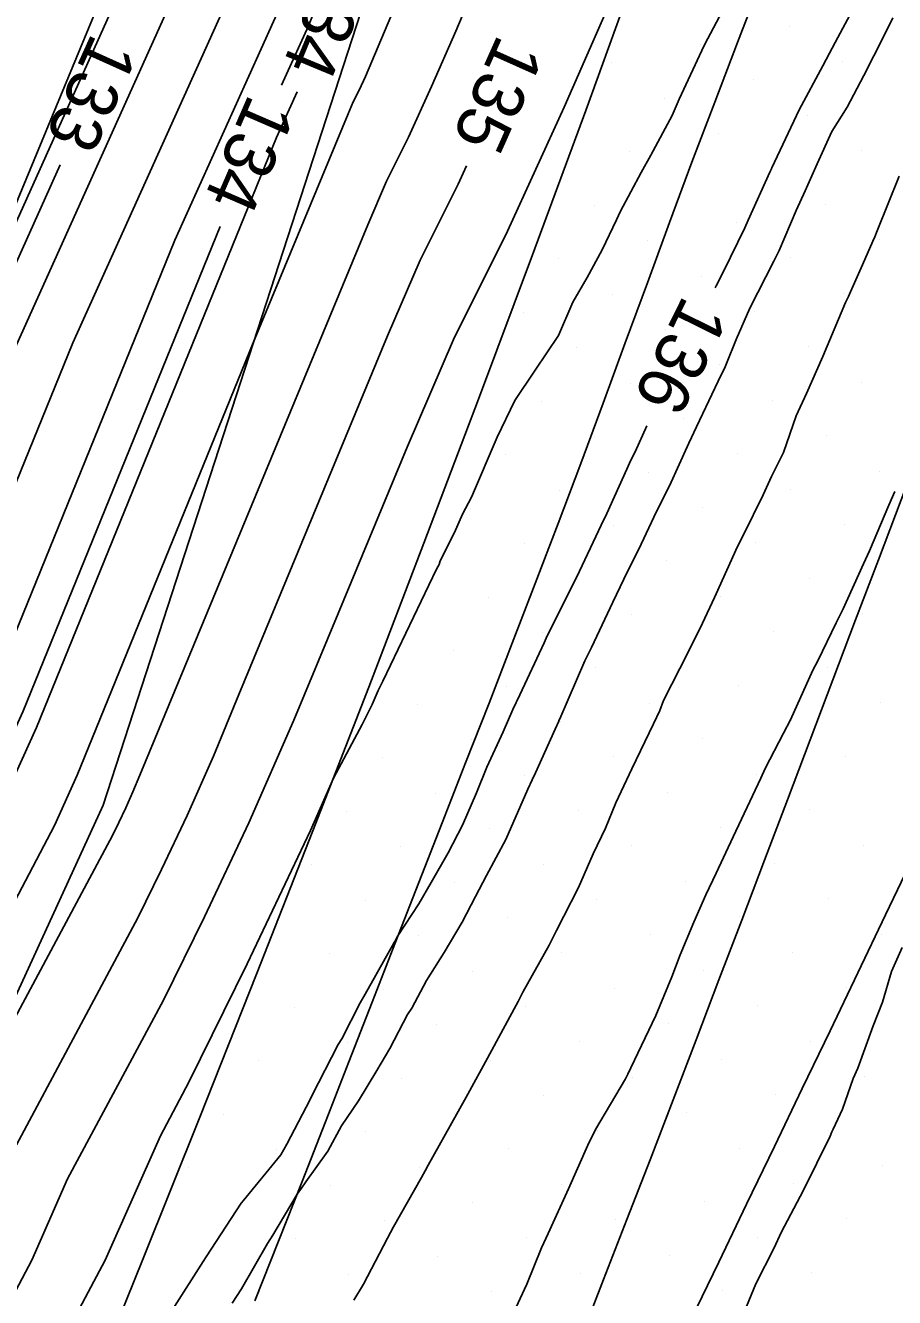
# Model space of a CAD drawing. Extents: x 2354170 to 2357230, y 866100 to 868290.
# Drawn here: x 2355242.66 to 2355276.5, y 866360.82 to 866410.37 of the extents above; entities that cross this region are included whole.
import ezdxf

# ---------------------------------------------------------------- set-up
doc = ezdxf.new("R2010")
doc.units = 0
for name, color, linetype in [('Default', 7, 'Continuous'), ('DTM Contours Major', 7, 'Continuous'), ('DTM Contours Major Text', 7, 'Continuous'), ('DTM Contours Minor', 7, 'Continuous'), ('DTM Contours Minor Text', 7, 'Continuous'), ('Exist DTM Breakline', 7, 'Continuous'), ('Exist DTM Scan Elevation Point', 7, 'Continuous'), ('Exist Roads EOP', 7, 'Continuous'), ('PH Exist DTM Breakline', 7, 'Continuous')]:
    doc.layers.add(name, color=color, linetype=linetype)

msp = doc.modelspace()

# ---------------------------------------------------------------- linework, layer by layer
at = {"layer": 'Default'}
for points in [[(2355191.499, 866299.8), (2355194.3, 866304.328), (2355196.889, 866310.002), (2355199.974, 866314.981), (2355202.29, 866320.553), (2355204.427, 866324.456), (2355206.063, 866330.003), (2355209.974, 866335.409), (2355211.797, 866339.401), (2355213.512, 866346.491), (2355221.537, 866354.768), (2355222.975, 866357.505), (2355230.701, 866372.146), (2355231.769, 866374.181), (2355238.322, 866388.575), (2355240.533, 866394.009), (2355250.162, 866415.374), (2355252.053, 866420.135), (2355254.413, 866426.352), (2355262.121, 866446.655), (2355264.794, 866454.48), (2355265.461, 866456.693), (2355266.805, 866460.625), (2355273.433, 866482.8)], [(2355190.844, 866286.344), (2355193.672, 866291.617), (2355196.759, 866299.104), (2355201.731, 866307.143), (2355204.812, 866313.534), (2355208.326, 866321.988), (2355212.125, 866328.925), (2355213.154, 866331.059), (2355216.287, 866337.919), (2355217.422, 866342.611), (2355222.733, 866348.088), (2355228.658, 866359.37), (2355233.375, 866368.308), (2355237.776, 866376.692), (2355241.498, 866384.869), (2355248.469, 866402.004), (2355252.795, 866411.603), (2355257.385, 866423.159), (2355258.204, 866425.317), (2355260.879, 866432.362), (2355268.147, 866453.642), (2355268.327, 866454.238), (2355272.099, 866465.271)], [(2355239.738, 866367.034), (2355246.043, 866378.812), (2355246.292, 866379.318), (2355246.562, 866379.888), (2355246.836, 866380.511), (2355247.104, 866381.16), (2355255.988, 866402.603), (2355256.721, 866404.306), (2355257.577, 866406.02), (2355258.474, 866407.983), (2355259.416, 866410.14), (2355263.187, 866419.08), (2355264.308, 866421.611), (2355265.412, 866424.388), (2355266.627, 866427.342), (2355267.884, 866430.501), (2355272.285, 866442.936), (2355273.583, 866445.882), (2355274.958, 866449.168), (2355276.532, 866452.746), (2355278.326, 866456.782), (2355279.655, 866460.478), (2355281.483, 866464.496)], [(2355190.29, 866290.14), (2355194.129, 866299.452), (2355200.313, 866309.451), (2355200.907, 866310.684), (2355205.308, 866321.271), (2355210.065, 866329.957), (2355210.108, 866330.047), (2355214.042, 866338.66), (2355215.467, 866344.551), (2355222.135, 866351.428), (2355225.816, 866358.437), (2355232.038, 866370.227), (2355234.772, 866375.436), (2355239.91, 866386.722), (2355244.501, 866398.007), (2355251.479, 866413.489), (2355254.719, 866421.647), (2355256.309, 866425.835), (2355261.5, 866439.509), (2355266.47, 866454.061), (2355266.894, 866455.466), (2355269.452, 866462.948)], [(2355223.928, 866341.408), (2355234.34, 866361.234), (2355236.048, 866364.471), (2355243.782, 866379.203), (2355244.675, 866381.163), (2355251.525, 866398.001), (2355255.225, 866406.931), (2355255.422, 866407.39), (2355255.653, 866407.851), (2355255.894, 866408.38), (2355256.148, 866408.961), (2355261.655, 866422.016), (2355262.197, 866423.24), (2355262.731, 866424.584), (2355263.319, 866426.013), (2355263.927, 866427.541), (2355271.003, 866447.534), (2355271.727, 866449.177), (2355272.494, 866451.01), (2355273.371, 866453.005), (2355274.372, 866455.256), (2355277.167, 866463.031)], [(2355241.38, 866359.416), (2355242.9, 866362.281), (2355244.299, 866365.437), (2355248.031, 866372.408), (2355249.628, 866375.652), (2355251.356, 866379.306), (2355253.113, 866383.302), (2355254.83, 866387.467), (2355257.515, 866393.947), (2355259.32, 866398.138), (2355261.426, 866402.357), (2355263.634, 866407.189), (2355265.953, 866412.498)], [(2355269.517, 866400.153), (2355269.549, 866400.226), (2355269.835, 866400.784), (2355270.671, 866402.481), (2355270.801, 866402.785), (2355271.646, 866404.651), (2355271.706, 866404.78), (2355271.711, 866404.791), (2355271.723, 866404.815), (2355272.787, 866407.077), (2355273.709, 866408.789), (2355273.971, 866409.291), (2355274.296, 866409.9), (2355275.15, 866411.509)], [(2355199.927, 866323.11), (2355199.974, 866323.23), (2355201.971, 866330.003), (2355207.193, 866337.223), (2355209.001, 866340.003), (2355209.974, 866341.886), (2355211.557, 866348.431), (2355217.719, 866354.786), (2355219.548, 866357.353), (2355220.076, 866358.171), (2355227.928, 866373.051), (2355228.294, 866374.417), (2355236.246, 866389.93), (2355236.481, 866390.29), (2355236.571, 866390.686), (2355238.576, 866394.476), (2355245.955, 866410.847)], [(2355243.426, 866357.873), (2355245.761, 866362.274), (2355247.91, 866367.123), (2355249.024, 866369.206), (2355251.296, 866373.819), (2355253.753, 866379.016), (2355254.648, 866381.049), (2355255.771, 866383.142), (2355256.157, 866383.917), (2355256.388, 866384.47), (2355256.568, 866384.83), (2355258.669, 866389.189), (2355258.763, 866389.376), (2355258.812, 866389.519), (2355259.363, 866390.616), (2355259.679, 866391.33), (2355260.021, 866391.993), (2355261.029, 866394.335), (2355261.71, 866395.765), (2355262.502, 866396.94), (2355263.415, 866398.289), (2355263.971, 866399.59), (2355264.535, 866400.546), (2355265.112, 866401.626), (2355265.668, 866402.794), (2355265.827, 866403.132), (2355266.637, 866404.642), (2355267.005, 866405.311), (2355267.843, 866406.862), (2355268.114, 866407.49), (2355268.996, 866409.395), (2355269.116, 866409.633), (2355269.79, 866410.907)], [(2355209.531, 866318.342), (2355211.345, 866322.706), (2355214.185, 866327.893), (2355216.2, 866332.071), (2355218.532, 866337.178), (2355219.377, 866340.671), (2355223.331, 866344.748), (2355231.499, 866360.302), (2355234.712, 866366.39), (2355240.779, 866377.948), (2355243.086, 866383.016), (2355252.437, 866406.002), (2355253.237, 866407.776)], [(2355238.772, 866359.68), (2355239.335, 866360.958), (2355240.04, 866362.287), (2355240.688, 866363.751), (2355247.037, 866375.61), (2355247.96, 866377.485), (2355248.959, 866379.597), (2355249.974, 866381.906), (2355250.967, 866384.314), (2355256.751, 866398.275), (2355258.021, 866401.222), (2355259.502, 866404.188), (2355259.826, 866404.897)], [(2355276.678, 866404.503), (2355275.83, 866402.366), (2355275.728, 866402.133), (2355275.66, 866401.971), (2355275.252, 866401.039), (2355274.788, 866399.989), (2355274.707, 866399.811), (2355274.595, 866399.573), (2355273.707, 866397.475), (2355273.075, 866396.032), (2355272.668, 866395.165), (2355272.176, 866393.732), (2355271.712, 866392.8), (2355271.383, 866392.079), (2355270.615, 866390.529), (2355270.381, 866390.071), (2355269.558, 866388.23), (2355269.487, 866388.085), (2355269.021, 866387.09), (2355268.46, 866385.959), (2355267.507, 866384.074), (2355267.361, 866383.688), (2355267.112, 866383.164), (2355266.272, 866381.411), (2355265.653, 866380.088), (2355265.24, 866379.096), (2355264.763, 866378.103), (2355264.199, 866376.787), (2355263.338, 866375.12), (2355263.05, 866374.55), (2355262.024, 866372.716), (2355261.838, 866372.354), (2355261.682, 866372.063), (2355260.655, 866370.139), (2355259.88, 866368.743), (2355259.443, 866367.943), (2355258.334, 866365.969), (2355258.222, 866365.754), (2355258.083, 866365.492), (2355256.992, 866363.57), (2355256.76, 866363.127), (2355255.822, 866361.346), (2355255.446, 866360.72)], [(2355248.373, 866360.327), (2355249.572, 866362.225), (2355249.687, 866362.405), (2355249.69, 866362.411), (2355251.059, 866364.498), (2355251.066, 866364.51), (2355251.133, 866364.584), (2355252.605, 866366.38), (2355252.83, 866366.793), (2355253.746, 866368.534), (2355253.813, 866368.671), (2355254.838, 866370.669), (2355254.975, 866370.9), (2355255.692, 866372.296), (2355255.882, 866372.641), (2355257.012, 866374.649), (2355257.04, 866374.69), (2355257.159, 866374.903), (2355257.971, 866376.156), (2355258.455, 866376.991), (2355259.119, 866378.146), (2355259.67, 866379.216), (2355260.223, 866380.472), (2355260.621, 866381.473), (2355261.264, 866382.86), (2355261.641, 866383.729), (2355261.912, 866384.295), (2355262.861, 866386.32), (2355262.977, 866386.589), (2355263.872, 866388.37), (2355264.081, 866388.796), (2355264.128, 866388.892), (2355265.076, 866390.907), (2355265.294, 866391.362), (2355266.078, 866393.08), (2355266.23, 866393.43), (2355266.402, 866393.76), (2355266.86, 866394.776)], [(2355276.517, 866392.213), (2355276.284, 866391.681), (2355275.532, 866389.902), (2355275.288, 866389.396), (2355274.498, 866387.649), (2355274.226, 866387.103), (2355273.51, 866385.615), (2355273.322, 866385.258), (2355272.445, 866383.322), (2355272.181, 866382.805), (2355271.465, 866381.421), (2355271.298, 866381.054), (2355270.546, 866379.453), (2355270.22, 866378.762), (2355269.56, 866377.354), (2355269.148, 866376.511), (2355268.686, 866375.435), (2355268.158, 866374.168), (2355267.824, 866373.314), (2355267.204, 866371.802), (2355266.232, 866369.768), (2355266.119, 866369.522), (2355266.025, 866369.339), (2355264.851, 866367.363), (2355264.558, 866366.752), (2355263.805, 866365.057), (2355263.013, 866363.314), (2355262.758, 866362.753), (2355262.179, 866361.34), (2355261.751, 866360.421)], [(2355276.797, 866374.448), (2355276.385, 866373.525), (2355276.029, 866372.319), (2355275.666, 866371.399), (2355275.076, 866369.757), (2355274.896, 866369.346), (2355274.476, 866368.151), (2355274.107, 866367.377), (2355274.056, 866367.268), (2355273.991, 866367.104), (2355272.96, 866364.995), (2355272.081, 866363.357), (2355271.816, 866362.755), (2355271.101, 866361.353), (2355270.733, 866360.474)]]:
    msp.add_lwpolyline(points, dxfattribs=at)
at = {"layer": 'DTM Contours Major'}
msp.add_lwpolyline([(2355238.772, 866359.68), (2355239.335, 866360.958), (2355240.04, 866362.287), (2355240.688, 866363.751), (2355247.037, 866375.61), (2355247.96, 866377.485), (2355248.959, 866379.597), (2355249.974, 866381.906), (2355250.967, 866384.314), (2355256.751, 866398.275), (2355258.021, 866401.222), (2355259.502, 866404.188), (2355259.826, 866404.897)], dxfattribs=at)
at = {"layer": 'DTM Contours Minor'}
for points in [[(2355252.632, 866408.036), (2355253.673, 866410.346), (2355259.162, 866424.167), (2355259.468, 866424.972), (2355260.465, 866427.598), (2355269.264, 866453.362), (2355269.282, 866453.42), (2355271.427, 866459.694), (2355273.851, 866466.435)], [(2355276.429, 866410.663), (2355276.088, 866409.956), (2355275.299, 866408.413), (2355274.657, 866407.178), (2355274.057, 866406.237), (2355273.494, 866404.977), (2355273.016, 866403.928), (2355272.671, 866403.166), (2355272.003, 866401.6), (2355271.798, 866401.184), (2355270.863, 866399.357), (2355270.337, 866398.141), (2355269.955, 866397.201), (2355269.879, 866397.011), (2355269.755, 866396.761), (2355268.783, 866394.738), (2355268.493, 866394.1), (2355267.735, 866392.434), (2355267.231, 866391.438), (2355266.633, 866390.165), (2355265.964, 866388.804), (2355265.525, 866387.901), (2355264.702, 866386.138), (2355264.442, 866385.62), (2355263.465, 866383.358), (2355263.433, 866383.29), (2355263.423, 866383.271), (2355263.285, 866382.951), (2355262.522, 866381.254), (2355262.394, 866380.979), (2355262.218, 866380.619), (2355261.365, 866378.662), (2355260.608, 866377.256), (2355260.187, 866376.444), (2355259.665, 866375.44), (2355258.965, 866374.255), (2355258.273, 866373.173), (2355257.701, 866372.093), (2355257.539, 866371.846), (2355256.85, 866370.521), (2355256.338, 866369.661), (2355255.622, 866368.482), (2355254.97, 866367.513), (2355254.434, 866366.521), (2355253.574, 866365.321), (2355253.401, 866365.085), (2355253.235, 866364.843), (2355252.287, 866363.244), (2355252.076, 866362.923), (2355251.068, 866361.16), (2355250.711, 866360.595)], [(2355189.974, 866300.771), (2355194.187, 866310.002), (2355199.974, 866319.343), (2355200.278, 866320.075), (2355200.558, 866320.587), (2355203.335, 866330.003), (2355209.974, 866339.18), (2355210.3, 866339.895), (2355212.209, 866347.785), (2355220.907, 866356.755), (2355221.038, 866356.94), (2355221.077, 866356.999), (2355229.706, 866373.352), (2355229.733, 866373.451), (2355230.474, 866374.897), (2355237.263, 866389.81), (2355237.887, 866391.344), (2355244.014, 866404.938)], [(2355191.375, 866284.113), (2355195.927, 866292.601), (2355198.513, 866298.871), (2355202.676, 866305.604), (2355207.415, 866315.434), (2355210.339, 866322.467), (2355213.498, 866328.237), (2355215.185, 866331.734), (2355217.784, 866337.425), (2355218.725, 866341.317), (2355223.131, 866345.861), (2355230.552, 866359.991), (2355234.266, 866367.029), (2355239.778, 866377.529), (2355242.557, 866383.634), (2355250.245, 866402.532)]]:
    msp.add_lwpolyline(points, dxfattribs=at)
at = {"layer": 'Exist DTM Breakline'}
for points in [[(2355251.584, 866360.695), (2355252.508, 866363.017), (2355253.433, 866365.34), (2355254.347, 866367.667), (2355255.252, 866369.997), (2355256.157, 866372.328), (2355257.063, 866374.658), (2355257.973, 866376.986), (2355258.886, 866379.314), (2355259.798, 866381.641), (2355260.711, 866383.969), (2355261.611, 866386.301), (2355262.504, 866388.636), (2355263.396, 866390.972), (2355264.289, 866393.307), (2355265.159, 866395.65), (2355266.016, 866397.999), (2355266.874, 866400.347), (2355267.732, 866402.695), (2355268.606, 866405.037), (2355269.497, 866407.373), (2355270.387, 866409.709), (2355271.277, 866412.045)], [(2355268.566, 866359.952), (2355269.653, 866362.203), (2355270.739, 866364.455), (2355271.822, 866366.708), (2355272.905, 866368.961), (2355273.989, 866371.214), (2355275.071, 866373.468), (2355276.152, 866375.722), (2355277.232, 866377.977), (2355278.312, 866380.231), (2355279.392, 866382.486), (2355280.467, 866384.743), (2355281.541, 866387.001), (2355282.616, 866389.258), (2355283.691, 866391.515), (2355284.773, 866393.769), (2355285.855, 866396.023), (2355286.936, 866398.276), (2355288.018, 866400.53), (2355289.102, 866402.783), (2355290.186, 866405.036), (2355291.27, 866407.289), (2355292.354, 866409.541), (2355293.44, 866411.793)], [(2355264.265, 866359.194), (2355265.171, 866361.524), (2355266.077, 866363.853), (2355266.984, 866366.183), (2355267.877, 866368.518), (2355268.77, 866370.854), (2355269.663, 866373.189), (2355270.556, 866375.524), (2355271.442, 866377.861), (2355272.328, 866380.199), (2355273.214, 866382.537), (2355274.1, 866384.874), (2355274.986, 866387.212), (2355275.871, 866389.55), (2355276.756, 866391.888), (2355277.641, 866394.227), (2355278.521, 866396.567), (2355279.4, 866398.907), (2355280.279, 866401.247), (2355281.158, 866403.588), (2355282.024, 866405.933), (2355282.89, 866408.278), (2355283.756, 866410.623)]]:
    msp.add_lwpolyline(points, dxfattribs=at)
at = {"layer": 'Exist DTM Scan Elevation Point'}
for p, q in [((2355272.404, 866410.328), (2355272.404, 866410.328)), ((2355268.94, 866409.622), (2355268.94, 866409.622)), ((2355274.489, 866408.948), (2355274.489, 866408.948)), ((2355265.475, 866408.917), (2355265.475, 866408.917)), ((2355271.025, 866408.243), (2355271.025, 866408.243)), ((2355267.56, 866407.537), (2355267.56, 866407.537)), ((2355273.11, 866406.863), (2355273.11, 866406.863)), ((2355269.645, 866406.158), (2355269.645, 866406.158)), ((2355275.195, 866405.484), (2355275.195, 866405.484)), ((2355266.181, 866405.452), (2355266.181, 866405.452)), ((2355271.73, 866404.778), (2355271.73, 866404.778)), ((2355264.802, 866403.367), (2355264.802, 866403.367)), ((2355273.815, 866403.399), (2355273.815, 866403.399)), ((2355270.351, 866402.693), (2355270.351, 866402.693)), ((2355275.9, 866402.019), (2355275.9, 866402.019)), ((2355266.887, 866401.988), (2355266.887, 866401.988)), ((2355263.422, 866401.282), (2355263.422, 866401.282)), ((2355272.436, 866401.314), (2355272.436, 866401.314)), ((2355268.972, 866400.608), (2355268.972, 866400.608)), ((2355265.507, 866399.903), (2355265.507, 866399.903)), ((2355274.521, 866399.934), (2355274.521, 866399.934)), ((2355262.043, 866399.197), (2355262.043, 866399.197)), ((2355271.057, 866399.229), (2355271.057, 866399.229)), ((2355267.592, 866398.523), (2355267.592, 866398.523)), ((2355264.128, 866397.818), (2355264.128, 866397.818)), ((2355273.142, 866397.85), (2355273.142, 866397.85)), ((2355269.677, 866397.144), (2355269.677, 866397.144)), ((2355266.213, 866396.438), (2355266.213, 866396.438)), ((2355275.227, 866396.47), (2355275.227, 866396.47)), ((2355262.748, 866395.733), (2355262.748, 866395.733)), ((2355271.762, 866395.765), (2355271.762, 866395.765)), ((2355268.298, 866395.059), (2355268.298, 866395.059)), ((2355264.833, 866394.353), (2355264.833, 866394.353)), ((2355273.847, 866394.385), (2355273.847, 866394.385)), ((2355261.369, 866393.648), (2355261.369, 866393.648)), ((2355270.383, 866393.68), (2355270.383, 866393.68)), ((2355266.918, 866392.974), (2355266.918, 866392.974)), ((2355275.932, 866393.006), (2355275.932, 866393.006)), ((2355263.454, 866392.268), (2355263.454, 866392.268)), ((2355272.468, 866392.3), (2355272.468, 866392.3)), ((2355269.003, 866391.595), (2355269.003, 866391.595)), ((2355259.989, 866391.563), (2355259.989, 866391.563)), ((2355265.539, 866390.889), (2355265.539, 866390.889)), ((2355274.553, 866390.921), (2355274.553, 866390.921)), ((2355262.074, 866390.183), (2355262.074, 866390.183)), ((2355271.088, 866390.215), (2355271.088, 866390.215)), ((2355258.61, 866389.478), (2355258.61, 866389.478)), ((2355267.624, 866389.51), (2355267.624, 866389.51)), ((2355264.159, 866388.804), (2355264.159, 866388.804)), ((2355273.173, 866388.836), (2355273.173, 866388.836)), ((2355269.709, 866388.13), (2355269.709, 866388.13)), ((2355260.695, 866388.098), (2355260.695, 866388.098)), ((2355266.244, 866387.425), (2355266.244, 866387.425)), ((2355275.258, 866387.456), (2355275.258, 866387.456)), ((2355262.78, 866386.719), (2355262.78, 866386.719)), ((2355271.794, 866386.751), (2355271.794, 866386.751)), ((2355259.316, 866386.013), (2355259.316, 866386.013)), ((2355268.329, 866386.045), (2355268.329, 866386.045)), ((2355264.865, 866385.34), (2355264.865, 866385.34)), ((2355273.879, 866385.371), (2355273.879, 866385.371)), ((2355270.414, 866384.666), (2355270.414, 866384.666)), ((2355261.401, 866384.634), (2355261.401, 866384.634)), ((2355257.936, 866383.928), (2355257.936, 866383.928)), ((2355266.95, 866383.96), (2355266.95, 866383.96)), ((2355275.964, 866383.992), (2355275.964, 866383.992)), ((2355263.486, 866383.255), (2355263.486, 866383.255)), ((2355272.499, 866383.286), (2355272.499, 866383.286)), ((2355260.021, 866382.549), (2355260.021, 866382.549)), ((2355269.035, 866382.581), (2355269.035, 866382.581)), ((2355256.557, 866381.843), (2355256.557, 866381.843)), ((2355265.571, 866381.875), (2355265.571, 866381.875)), ((2355274.584, 866381.907), (2355274.584, 866381.907)), ((2355271.12, 866381.201), (2355271.12, 866381.201)), ((2355262.106, 866381.17), (2355262.106, 866381.17)), ((2355258.642, 866380.464), (2355258.642, 866380.464)), ((2355267.656, 866380.496), (2355267.656, 866380.496)), ((2355255.177, 866379.758), (2355255.177, 866379.758)), ((2355264.191, 866379.79), (2355264.191, 866379.79)), ((2355273.205, 866379.822), (2355273.205, 866379.822)), ((2355260.727, 866379.085), (2355260.727, 866379.085)), ((2355269.74, 866379.116), (2355269.74, 866379.116)), ((2355257.262, 866378.379), (2355257.262, 866378.379)), ((2355266.276, 866378.411), (2355266.276, 866378.411)), ((2355275.29, 866378.442), (2355275.29, 866378.442)), ((2355271.825, 866377.737), (2355271.825, 866377.737)), ((2355253.798, 866377.674), (2355253.798, 866377.674)), ((2355262.812, 866377.705), (2355262.812, 866377.705)), ((2355259.347, 866377), (2355259.347, 866377)), ((2355268.361, 866377.031), (2355268.361, 866377.031)), ((2355255.883, 866376.294), (2355255.883, 866376.294)), ((2355264.897, 866376.326), (2355264.897, 866376.326)), ((2355273.91, 866376.357), (2355273.91, 866376.357)), ((2355261.432, 866375.62), (2355261.432, 866375.62)), ((2355270.446, 866375.652), (2355270.446, 866375.652)), ((2355257.968, 866374.915), (2355257.968, 866374.915)), ((2355266.982, 866374.946), (2355266.982, 866374.946)), ((2355275.995, 866374.978), (2355275.995, 866374.978)), ((2355272.531, 866374.272), (2355272.531, 866374.272)), ((2355254.503, 866374.209), (2355254.503, 866374.209)), ((2355263.517, 866374.241), (2355263.517, 866374.241)), ((2355260.053, 866373.535), (2355260.053, 866373.535)), ((2355269.067, 866373.567), (2355269.067, 866373.567)), ((2355256.588, 866372.83), (2355256.588, 866372.83)), ((2355265.602, 866372.861), (2355265.602, 866372.861)), ((2355274.616, 866372.893), (2355274.616, 866372.893)), ((2355253.124, 866372.124), (2355253.124, 866372.124)), ((2355262.138, 866372.156), (2355262.138, 866372.156)), ((2355271.152, 866372.187), (2355271.152, 866372.187)), ((2355258.673, 866371.45), (2355258.673, 866371.45)), ((2355267.687, 866371.482), (2355267.687, 866371.482)), ((2355273.237, 866370.808), (2355273.237, 866370.808)), ((2355255.209, 866370.745), (2355255.209, 866370.745)), ((2355264.223, 866370.776), (2355264.223, 866370.776)), ((2355251.745, 866370.039), (2355251.745, 866370.039)), ((2355260.758, 866370.071), (2355260.758, 866370.071)), ((2355269.772, 866370.102), (2355269.772, 866370.102)), ((2355257.294, 866369.365), (2355257.294, 866369.365)), ((2355266.308, 866369.397), (2355266.308, 866369.397)), ((2355275.322, 866369.429), (2355275.322, 866369.429)), ((2355253.83, 866368.66), (2355253.83, 866368.66)), ((2355262.843, 866368.691), (2355262.843, 866368.691)), ((2355271.857, 866368.723), (2355271.857, 866368.723)), ((2355250.365, 866367.954), (2355250.365, 866367.954)), ((2355259.379, 866367.986), (2355259.379, 866367.986)), ((2355268.393, 866368.017), (2355268.393, 866368.017)), ((2355264.928, 866367.312), (2355264.928, 866367.312)), ((2355273.942, 866367.344), (2355273.942, 866367.344)), ((2355255.914, 866367.28), (2355255.914, 866367.28)), ((2355252.45, 866366.575), (2355252.45, 866366.575)), ((2355261.464, 866366.606), (2355261.464, 866366.606)), ((2355270.478, 866366.638), (2355270.478, 866366.638)), ((2355248.986, 866365.869), (2355248.986, 866365.869)), ((2355257.999, 866365.901), (2355257.999, 866365.901)), ((2355267.013, 866365.933), (2355267.013, 866365.933)), ((2355276.027, 866365.964), (2355276.027, 866365.964)), ((2355254.535, 866365.195), (2355254.535, 866365.195)), ((2355263.549, 866365.227), (2355263.549, 866365.227)), ((2355272.563, 866365.259), (2355272.563, 866365.259)), ((2355251.071, 866364.49), (2355251.071, 866364.49)), ((2355260.084, 866364.521), (2355260.084, 866364.521)), ((2355269.098, 866364.553), (2355269.098, 866364.553)), ((2355265.634, 866363.848), (2355265.634, 866363.848)), ((2355274.648, 866363.879), (2355274.648, 866363.879)), ((2355256.62, 866363.816), (2355256.62, 866363.816)), ((2355253.156, 866363.11), (2355253.156, 866363.11)), ((2355262.169, 866363.142), (2355262.169, 866363.142)), ((2355271.183, 866363.174), (2355271.183, 866363.174)), ((2355249.691, 866362.405), (2355249.691, 866362.405)), ((2355258.705, 866362.436), (2355258.705, 866362.436)), ((2355267.719, 866362.468), (2355267.719, 866362.468)), ((2355255.241, 866361.731), (2355255.241, 866361.731)), ((2355264.254, 866361.763), (2355264.254, 866361.763)), ((2355273.268, 866361.794), (2355273.268, 866361.794)), ((2355251.776, 866361.025), (2355251.776, 866361.025)), ((2355260.79, 866361.057), (2355260.79, 866361.057)), ((2355269.804, 866361.089), (2355269.804, 866361.089))]:
    msp.add_line(p, q, dxfattribs=at)
at = {"layer": 'Exist Roads EOP'}
msp.add_lwpolyline([(2355244.972, 866356.708), (2355247.218, 866362.271), (2355249.448, 866367.842), (2355251.66, 866373.419), (2355253.853, 866379.004), (2355256.026, 866384.596), (2355258.176, 866390.198), (2355260.301, 866395.809), (2355262.401, 866401.43), (2355264.473, 866407.06), (2355266.517, 866412.702), (2355268.531, 866418.354), (2355270.513, 866424.016), (2355272.467, 866429.689), (2355274.395, 866435.371), (2355276.3, 866441.061), (2355278.187, 866446.756), (2355280.056, 866452.458), (2355281.908, 866458.165), (2355283.74, 866463.878)], dxfattribs=at)
at = {"layer": 'PH Exist DTM Breakline'}
for points in [[(2355312.051, 866755.45), (2355310.592, 866725.079), (2355309.64, 866692.203), (2355308.77, 866675.653), (2355306.693, 866664.305), (2355304.823, 866650.631), (2355303.11, 866636.816), (2355298.268, 866610.302), (2355293.421, 866580.117), (2355287.51, 866544.368), (2355280.975, 866513.436), (2355273.382, 866486.505), (2355262.843, 866454.968), (2355248.318, 866418.016), (2355229.845, 866373.376), (2355221.154, 866356.908)], [(2355207.55, 866297.674), (2355225.072, 866335.019), (2355245.676, 866379.995), (2355260.219, 866424.767), (2355273.655, 866466.636), (2355281.785, 866490.339), (2355287.686, 866512.788), (2355295.16, 866540.197), (2355297.267, 866553.045), (2355302.012, 866582.828), (2355309.884, 866621.381), (2355316.964, 866662.644), (2355320.622, 866688.452), (2355323.199, 866711.282), (2355324.906, 866739.018), (2355325.362, 866751.624)]]:
    msp.add_lwpolyline(points, dxfattribs=at)

# ---------------------------------------------------------------- texts
at = {"layer": 'Default'}
for s, rotation, p in [('134', 247.4165, (2355254.372, 866412.982)), ('135', 245.9325, (2355261.074, 866410.083)), ('136', 243.7022, (2355268.294, 866399.915))]:
    msp.add_text(s, height=2, rotation=rotation, dxfattribs=at).set_placement(p)
at = {"layer": 'DTM Contours Major Text'}
msp.add_text('135', height=2, rotation=245.9325, dxfattribs=at).set_placement((2355261.074, 866410.083))
at = {"layer": 'DTM Contours Minor Text'}
for s, rotation, p in [('133', 245.7383, (2355245.257, 866410.13)), ('134', 246.5549, (2355251.375, 866407.758))]:
    msp.add_text(s, height=2, rotation=rotation, dxfattribs=at).set_placement(p)

doc.saveas('drawing.dxf')
